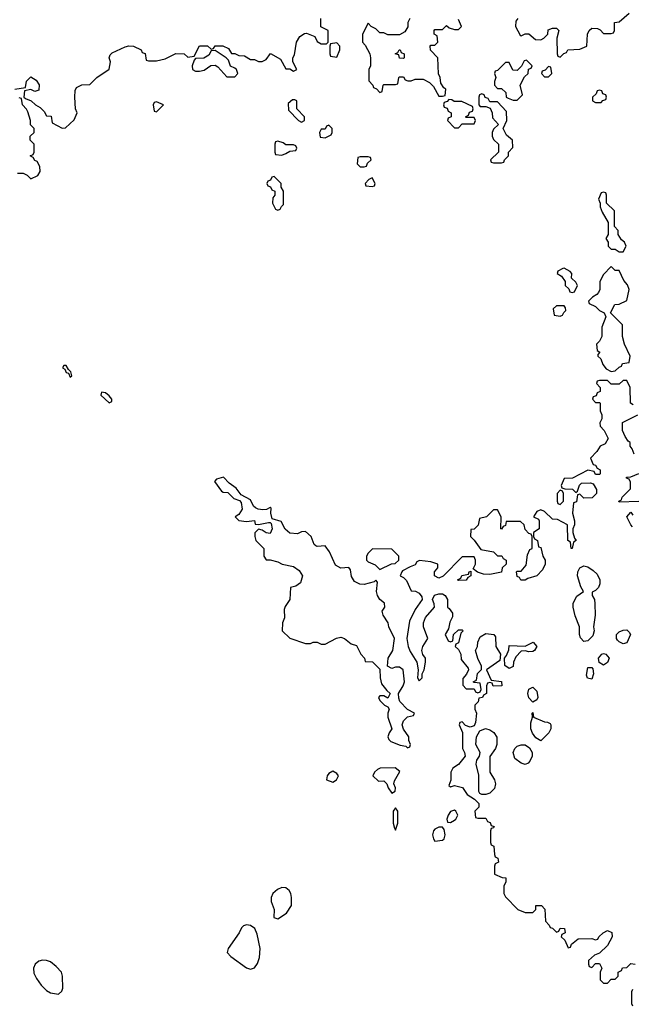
# Model space of a CAD drawing. Header units: inches. Extents: x 2380249 to 2585472, y 382747 to 546448.
# Tile 291 of 626: x 2535613 to 2538737, y 424586 to 429604. Entities that reach past the tile are written whole.
import ezdxf

# ---------------------------------------------------------------- set-up
doc = ezdxf.new("R2010")
doc.units = ezdxf.units.IN
doc.header["$MEASUREMENT"] = 0
doc.layers.add('C5432', color=7, linetype='Continuous')

msp = doc.modelspace()

# ---------------------------------------------------------------- linework, layer by layer
at = {"layer": 'C5432', "color": 4, "elevation": 36}
for points in [[(2538154, 429610), (2538143.6, 429596.4), (2538142, 429570), (2538165.4, 429525.4), (2538170, 429522), (2538190, 429532), (2538210, 429532), (2538243.6, 429503.6), (2538270, 429502), (2538286, 429510), (2538306, 429530), (2538307.3, 429552.7), (2538330, 429562), (2538350, 429562), (2538362, 429550), (2538352, 429510), (2538354, 429430), (2538358, 429418), (2538370, 429414), (2538387.3, 429432.7), (2538402, 429438), (2538408.4, 429451.6), (2538470, 429454), (2538506, 429470), (2538508, 429530), (2538518, 429550), (2538530, 429562), (2538559.6, 429559.6), (2538572.7, 429552.7), (2538590, 429534), (2538630, 429534), (2538642, 429538), (2538646, 429550), (2538646, 429590), (2538670, 429594), (2538722, 429638)], [(2535588, 429250), (2535642, 429258), (2535648.4, 429291.6), (2535670, 429314), (2535696.9, 429296.9), (2535711.6, 429271.6), (2535710, 429246), (2535690, 429238), (2535670, 429248), (2535638, 429242), (2535634, 429210), (2535642, 429202), (2535671.6, 429191.6), (2535694, 429170), (2535716.9, 429156.9), (2535736.9, 429136.9), (2535750, 429114), (2535772.7, 429112.7), (2535778, 429078), (2535830, 429052), (2535847.3, 429052.7), (2535890, 429094), (2535906, 429130), (2535898, 429150), (2535894, 429210), (2535896.4, 429243.6), (2535902, 429258), (2535930, 429272), (2535970, 429274), (2536006, 429310), (2536068.4, 429351.6), (2536075.3, 429390), (2536068.7, 429410), (2536074.6, 429425.4), (2536084.7, 429435.3), (2536150, 429466), (2536170, 429472), (2536194, 429470), (2536231.6, 429451.6), (2536238, 429438), (2536252.7, 429432.7), (2536258, 429398), (2536270, 429394), (2536310, 429394), (2536354.6, 429405.4), (2536410, 429431.3), (2536451.1, 429431.1), (2536470, 429414), (2536502, 429418), (2536530, 429472), (2536571.1, 429471.1), (2536590, 429454), (2536602, 429458), (2536610, 429472), (2536648.4, 429471.6), (2536678, 429458), (2536692.7, 429432.7), (2536710, 429432), (2536730, 429422), (2536759.6, 429419.6), (2536790, 429402), (2536810, 429402), (2536830, 429392), (2536850, 429392), (2536870, 429402), (2536891.6, 429431.6), (2536943.6, 429403.6), (2536970, 429354), (2536990, 429354), (2537010, 429342), (2537026, 429350), (2537006, 429390), (2537006, 429410), (2537014.6, 429425.4), (2537024, 429490), (2537040.9, 429519.1), (2537065.2, 429534.8), (2537075.3, 429535.3), (2537118, 429518), (2537130, 429494), (2537150, 429482), (2537178, 429482), (2537186, 429490), (2537186, 429550), (2537148, 429568), (2537148, 429610)], [(2537602, 429610), (2537592, 429590), (2537591.6, 429568.4), (2537576.9, 429543.1), (2537550, 429528), (2537490, 429528), (2537470, 429538), (2537450, 429538), (2537430, 429558), (2537406, 429570), (2537390, 429586), (2537362, 429530), (2537362, 429490), (2537375.3, 429475.3), (2537398, 429430), (2537402, 429410), (2537402, 429370), (2537394, 429350), (2537392.7, 429292.7), (2537414, 429270), (2537418, 429258), (2537432.7, 429252.7), (2537450, 429234), (2537462, 429238), (2537466, 429270), (2537470, 429274), (2537530, 429274), (2537542, 429278), (2537546, 429310), (2537550, 429314), (2537570, 429314), (2537578, 429298), (2537592.7, 429292.7), (2537610, 429292), (2537630, 429302), (2537670, 429302), (2537703.6, 429283.6), (2537723.6, 429263.6), (2537750, 429214), (2537770, 429214), (2537782, 429218), (2537786, 429250), (2537776.4, 429256.4), (2537760.4, 429280.4), (2537758, 429310), (2537748.4, 429328.4), (2537746, 429410), (2537708.4, 429448.4), (2537706, 429470), (2537710, 429474), (2537730, 429474), (2537746, 429490), (2537742, 429522), (2537726, 429530), (2537726, 429550), (2537730, 429554), (2537770, 429554), (2537790, 429574), (2537803.6, 429563.6), (2537830, 429554), (2537850, 429554), (2537866, 429570), (2537850, 429606)], [(2535602, 428822), (2535630, 428822), (2535651.6, 428811.6), (2535670, 428794), (2535706, 428810), (2535718, 428830), (2535716.4, 428856.4), (2535702, 428882), (2535690, 428886), (2535682, 428902), (2535666, 428910), (2535682, 428918), (2535686, 428930), (2535686, 428970), (2535666, 428990), (2535666, 429010), (2535686, 429030), (2535686, 429050), (2535668.4, 429068.4), (2535668, 429090), (2535654.6, 429134.6), (2535648.4, 429148.4), (2535628, 429170), (2535622, 429202), (2535610, 429206)], [(2538742, 427642), (2538728, 427650), (2538726, 427730), (2538710, 427766), (2538690, 427766), (2538670, 427746), (2538630, 427746), (2538610, 427766), (2538570, 427766), (2538558, 427762), (2538554, 427750), (2538574, 427730), (2538574, 427710), (2538558, 427702), (2538552.7, 427687.3), (2538538, 427682), (2538534, 427670), (2538550, 427654), (2538570, 427654), (2538574, 427650), (2538574, 427610), (2538582, 427590), (2538582, 427570), (2538572, 427550), (2538572.7, 427532.7), (2538594, 427510), (2538614, 427470), (2538598, 427442), (2538574, 427430), (2538556.9, 427403.1), (2538524.7, 427370), (2538538, 427338), (2538550, 427334), (2538558, 427318), (2538574, 427310), (2538574, 427290), (2538570, 427286), (2538550, 427286), (2538542, 427302), (2538510, 427308), (2538432, 427268), (2538390, 427266), (2538374, 427230), (2538378, 427218), (2538392.7, 427212.7), (2538432, 427212), (2538450, 427194), (2538458, 427202), (2538467.3, 427232.7), (2538478, 427242), (2538523.6, 427243.6), (2538538, 427238), (2538554, 427210), (2538554, 427190), (2538532.7, 427167.3), (2538490, 427166), (2538470, 427186), (2538458, 427182), (2538452.7, 427147.3), (2538438, 427142), (2538432, 427090), (2538442, 427050), (2538442, 427030), (2538434, 427010), (2538434, 426990), (2538442, 426962), (2538451.3, 426950), (2538438, 426942), (2538431.1, 426908.9), (2538426, 426910), (2538422, 426942), (2538408, 426950), (2538406, 427030), (2538356.4, 427056.4), (2538330, 427058), (2538290, 427098), (2538270, 427106), (2538250, 427098), (2538234, 427070), (2538258, 427058), (2538262, 427050), (2538262, 427010), (2538234, 426990), (2538234, 426970), (2538238, 426958), (2538254, 426950), (2538258, 426918), (2538270, 426914), (2538281, 426870), (2538292, 426850), (2538292, 426830), (2538279.8, 426800.2), (2538250.9, 426769.1), (2538203.6, 426756.4), (2538191.6, 426748.4), (2538168.4, 426748.4), (2538162, 426762), (2538150, 426766), (2538146, 426790), (2538150, 426794), (2538170, 426794), (2538196.5, 426823.5), (2538203.1, 426876.9), (2538215.3, 426904.7), (2538226, 426910), (2538226, 426970), (2538222, 426982), (2538210, 426986), (2538190, 427006), (2538186, 427030), (2538167.3, 427047.3), (2538094, 427046), (2538090, 427026), (2538078, 427022), (2538070, 427008), (2538066, 427010), (2538068, 427070), (2538050, 427106), (2538030, 427106), (2537994, 427070), (2537958, 427062), (2537951.1, 427028.9), (2537930, 427008), (2537914, 427006), (2537912, 426970), (2537931.1, 426951.1), (2537964.7, 426904.7), (2538030, 426892), (2538050, 426872), (2538071.6, 426871.6), (2538078, 426858), (2538094, 426850), (2538094, 426830), (2538074, 426810), (2538070.9, 426789.1), (2538010, 426777.2), (2537979, 426779), (2537948, 426788), (2537926, 426806), (2537938, 426830), (2537938, 426850), (2537930, 426866), (2537870, 426866), (2537772, 426768), (2537750, 426758), (2537728, 426770), (2537728, 426790), (2537746, 426810), (2537746, 426830), (2537710, 426842), (2537652.7, 426847.3), (2537638, 426842), (2537630, 426826), (2537603.6, 426816.4), (2537564.7, 426795.3), (2537562, 426790), (2537554, 426770), (2537570, 426762), (2537585.4, 426745.4), (2537610, 426694), (2537631.1, 426691.1), (2537650, 426682), (2537663.6, 426663.6), (2537664.7, 426650), (2537630, 426598), (2537601.6, 426538.4), (2537587.3, 426450), (2537594, 426410), (2537604.1, 426384.1), (2537638, 426330), (2537644.7, 426290), (2537642, 426250), (2537650, 426234), (2537666, 426250), (2537666, 426270), (2537675.3, 426290), (2537682, 426330), (2537682, 426350), (2537669, 426369), (2537664, 426390), (2537669, 426410), (2537694, 426450), (2537672.3, 426510), (2537672.3, 426530), (2537682, 426558), (2537728, 426610), (2537727.3, 426627.3), (2537718, 426650), (2537729, 426671), (2537750, 426678), (2537770, 426678), (2537782, 426670), (2537794, 426650), (2537794, 426610), (2537803.6, 426603.6), (2537819.6, 426579.6), (2537819.6, 426560.4), (2537806, 426534), (2537799.6, 426500.4), (2537782, 426470), (2537798, 426438), (2537810, 426434), (2537822, 426438), (2537826, 426470), (2537850, 426494), (2537870, 426494), (2537874, 426490), (2537862, 426478), (2537851.6, 426428.4), (2537838, 426422), (2537834, 426410), (2537850, 426394), (2537862, 426370), (2537863.6, 426343.6), (2537899.6, 426299.6), (2537902, 426290), (2537891.6, 426268.4), (2537872.7, 426247.3), (2537872.7, 426212.7), (2537890, 426194), (2537930, 426194), (2537938, 426178), (2537950, 426174), (2537962, 426178), (2537966, 426190), (2537962, 426222), (2537930, 426226), (2537926, 426230), (2537942, 426238), (2537948.4, 426271.6), (2537967.3, 426292.7), (2537968, 426310), (2537949, 426349), (2537938, 426390), (2537948, 426410), (2537948.9, 426431.1), (2537961.2, 426458.8), (2537990, 426476), (2538031, 426471), (2538038.8, 426458.8), (2538042, 426410), (2538064.7, 426370), (2538062, 426338), (2537994, 426290), (2538018, 426238), (2538070, 426232), (2538071.6, 426208.4), (2538028, 426208), (2538022, 426222), (2538010, 426226), (2537998, 426222), (2537994, 426210), (2537994, 426170), (2537978, 426162), (2537974, 426150), (2537954, 426146), (2537951.6, 426128.4), (2537934, 426110), (2537934, 426090), (2537942, 426070), (2537936.9, 426023.1), (2537930, 426006), (2537910, 425998), (2537887.3, 426007.3), (2537870, 426026), (2537858, 426022), (2537854, 426010), (2537872, 425972), (2537872, 425890), (2537882, 425870), (2537884.7, 425850), (2537850, 425808), (2537822, 425790), (2537812, 425770), (2537812, 425728), (2537802, 425702), (2537810, 425694), (2537830, 425702), (2537870.6, 425690.6), (2537895.3, 425655.3), (2537932, 425632), (2537954, 425610), (2537954, 425590), (2537934, 425570), (2537938, 425538), (2537950, 425534), (2537990, 425534), (2537998, 425518), (2538012.7, 425512.7), (2538018, 425498), (2538032.7, 425492.7), (2538030, 425486), (2538018, 425482), (2538014, 425470), (2538014, 425410), (2538018, 425398), (2538031.6, 425391.6), (2538034, 425350), (2538038, 425338), (2538051.6, 425331.6), (2538054, 425310), (2538038, 425302), (2538034, 425290), (2538034, 425250), (2538072.7, 425232.7), (2538092, 425230), (2538091.6, 425208.4), (2538082, 425190), (2538082, 425150), (2538090, 425134), (2538154, 425070), (2538190, 425054), (2538230, 425054), (2538246, 425070), (2538246, 425090), (2538274, 425090), (2538291.6, 425071.6), (2538294, 425010), (2538314, 424990), (2538318, 424978), (2538330, 424974), (2538350, 424954), (2538362, 424958), (2538370, 424974), (2538391.6, 424971.6), (2538394, 424950), (2538378, 424942), (2538374, 424930), (2538392.7, 424912.7), (2538410, 424874), (2538422, 424878), (2538427.3, 424892.7), (2538460.4, 424919.6), (2538530, 424922), (2538550, 424914), (2538562, 424918), (2538566, 424930), (2538588.9, 424951.1), (2538610, 424962), (2538632.7, 424952.7), (2538634, 424930), (2538610, 424886), (2538570, 424846), (2538543.6, 424836.4), (2538514, 424810), (2538514, 424790), (2538518, 424778), (2538530, 424774), (2538550, 424794), (2538570, 424794), (2538582, 424770), (2538574, 424750), (2538574, 424710), (2538590, 424694), (2538610, 424694), (2538630, 424714), (2538650, 424714), (2538666, 424730), (2538666, 424750), (2538682, 424758), (2538687.3, 424772.7), (2538710, 424774), (2538730, 424794), (2538751.1, 424791.1)], [(2538746, 427390), (2538736.4, 427416.4), (2538726, 427430), (2538726, 427450), (2538716.4, 427456.4), (2538700.2, 427480.2), (2538688, 427510), (2538688, 427552), (2538766, 427590)], [(2538770, 427148), (2538670, 427146), (2538668, 427150), (2538682, 427158), (2538686, 427170), (2538727.3, 427212.7), (2538727.3, 427247.3), (2538722, 427262), (2538707.3, 427267.3), (2538707.3, 427272.7), (2538730, 427274), (2538770, 427292)], [(2538739, 427019), (2538729.1, 427029.1), (2538708.7, 427071.3), (2538730, 427094), (2538739.6, 427079.6)], [(2538738, 424662), (2538734, 424650), (2538734, 424590), (2538738, 424578)]]:
    msp.add_lwpolyline(points, dxfattribs=at)
for points in [[(2537230, 429486), (2537198, 429482), (2537194, 429470), (2537194, 429430), (2537198, 429418), (2537230, 429414), (2537246, 429450), (2537246, 429470)], [(2536610, 429448), (2536590, 429446), (2536576.9, 429423.1), (2536551.3, 429408.7), (2536510, 429406), (2536502, 429398), (2536492, 429370), (2536494, 429350), (2536510, 429342), (2536530, 429342), (2536553.6, 429346.4), (2536588.4, 429371.6), (2536610, 429372), (2536623.6, 429363.6), (2536670, 429314), (2536710, 429314), (2536726, 429330), (2536718, 429350), (2536710, 429358), (2536687.3, 429367.3), (2536678, 429398), (2536666, 429410)], [(2537570, 429406), (2537550, 429408), (2537546, 429426), (2537528, 429430), (2537542, 429438), (2537548.4, 429451.6), (2537554, 429450), (2537558, 429438), (2537574, 429430), (2537574, 429410)], [(2538198, 429398), (2538185.4, 429394.6), (2538172.7, 429367.3), (2538150, 429346), (2538127.3, 429347.3), (2538110, 429386), (2538090, 429386), (2538050, 429346), (2538038, 429342), (2538034, 429330), (2538042, 429310), (2538034, 429290), (2538034, 429270), (2538050, 429254), (2538070, 429254), (2538092.7, 429232.7), (2538094, 429210), (2538103.6, 429203.6), (2538130, 429194), (2538150, 429194), (2538178, 429222), (2538166, 429270), (2538187.3, 429312.7), (2538206, 429330), (2538207.3, 429352.7), (2538222, 429358), (2538226, 429370)], [(2538310, 429366), (2538292.7, 429347.3), (2538278, 429342), (2538274, 429330), (2538290, 429314), (2538310, 429314), (2538326, 429330), (2538322, 429362)], [(2537970, 429226), (2537958, 429222), (2537954, 429210), (2537954, 429170), (2537962, 429162), (2537990, 429162), (2538012.7, 429152.7), (2538022, 429130), (2538023.6, 429103.6), (2538054, 429070), (2538030, 429046), (2538022, 429030), (2538022, 429010), (2538030, 428994), (2538054, 428970), (2538054, 428930), (2538014, 428890), (2538018, 428878), (2538030, 428874), (2538070, 428874), (2538082, 428878), (2538086, 428890), (2538106, 428910), (2538106, 428930), (2538127.3, 428952.7), (2538126, 428990), (2538096.4, 429016.4), (2538078, 429050), (2538098, 429090), (2538096.4, 429136.4), (2538050, 429186), (2538010, 429186), (2538002, 429202), (2537987.3, 429207.3), (2537982, 429222)], [(2538570, 429246), (2538558, 429242), (2538552.7, 429227.3), (2538534, 429210), (2538534, 429190), (2538550, 429182), (2538570, 429182), (2538578, 429182), (2538587.3, 429192.7), (2538602, 429198), (2538606, 429210), (2538602, 429222), (2538587.3, 429227.3), (2538582, 429242)], [(2536310, 429186), (2536298, 429182), (2536294, 429170), (2536298, 429138), (2536310, 429134), (2536346, 429170)], [(2537016.4, 429196.4), (2537003.6, 429196.4), (2536982, 429178), (2536983.6, 429143.6), (2537034, 429090), (2537050, 429082), (2537066, 429090), (2537066, 429110), (2537026, 429150), (2537026, 429190)], [(2537802, 429198), (2537792.7, 429187.3), (2537778, 429182), (2537774, 429170), (2537778, 429158), (2537792.7, 429152.7), (2537798, 429138), (2537814, 429130), (2537814, 429110), (2537798, 429102), (2537794, 429090), (2537830, 429054), (2537850, 429054), (2537870, 429074), (2537930, 429074), (2537938, 429090), (2537930, 429106), (2537890, 429106), (2537886, 429110), (2537902, 429118), (2537907.3, 429132.7), (2537922, 429138), (2537926, 429150), (2537922, 429162), (2537867.3, 429187.3), (2537828, 429188), (2537816.4, 429196.4)], [(2537190, 429066), (2537178, 429062), (2537170, 429046), (2537150, 429046), (2537142, 429030), (2537145.4, 429005.4), (2537170, 429002), (2537202, 429018), (2537206, 429030), (2537206, 429050)], [(2536930, 428986), (2536918, 428982), (2536914, 428970), (2536914, 428930), (2536918, 428918), (2536950, 428914), (2536970, 428922), (2536990, 428934), (2537022, 428938), (2537026, 428950), (2537022, 428962), (2537010, 428966), (2536970, 428966), (2536956.4, 428976.4)], [(2537390, 428906), (2537350, 428906), (2537338, 428902), (2537334, 428870), (2537350, 428854), (2537370, 428854), (2537382, 428858), (2537387.3, 428872.7), (2537406, 428890), (2537402, 428902)], [(2536910, 428806), (2536898, 428802), (2536892.7, 428787.3), (2536878, 428782), (2536874, 428770), (2536878, 428758), (2536892.7, 428752.7), (2536898, 428738), (2536914, 428730), (2536914, 428710), (2536903.6, 428696.4), (2536902, 428670), (2536918, 428638), (2536930, 428634), (2536942, 428638), (2536947.3, 428652.7), (2536958, 428662), (2536958, 428730), (2536946, 428750), (2536946, 428770)], [(2537410, 428798), (2537394, 428790), (2537374, 428770), (2537378, 428758), (2537410, 428754), (2537422, 428758), (2537426, 428770)], [(2538590, 428726), (2538578, 428722), (2538564.7, 428690), (2538574, 428670), (2538574, 428650), (2538583.6, 428623.6), (2538614, 428570), (2538614, 428510), (2538602, 428490), (2538614, 428470), (2538614, 428450), (2538630, 428434), (2538650, 428434), (2538670, 428422), (2538690, 428422), (2538706, 428450), (2538698, 428470), (2538682, 428482), (2538666, 428510), (2538666, 428530), (2538646, 428550), (2538646, 428630), (2538606, 428670), (2538606, 428710), (2538602, 428722)], [(2538390, 428338), (2538383.6, 428336.4), (2538358, 428322), (2538354, 428310), (2538376.9, 428296.9), (2538394, 428270), (2538394, 428250), (2538412.7, 428232.7), (2538418, 428218), (2538430, 428214), (2538442, 428218), (2538458, 428250), (2538450, 428266), (2538427.3, 428287.3), (2538428, 428310), (2538420.4, 428320.4)], [(2538630, 428346), (2538590, 428306), (2538572, 428270), (2538572, 428230), (2538565.4, 428214.6), (2538556.9, 428203.1), (2538534, 428190), (2538514, 428170), (2538518, 428158), (2538550, 428142), (2538570, 428122), (2538594, 428110), (2538602, 428090), (2538582, 428038), (2538582, 427990), (2538570, 427966), (2538554, 427950), (2538558, 427918), (2538572, 427910), (2538562, 427898), (2538562, 427890), (2538576, 427876), (2538586.4, 427846.4), (2538604.7, 427824.7), (2538630, 427812), (2538650, 427814), (2538670, 427834), (2538682, 427838), (2538687.3, 427852.7), (2538722, 427858), (2538726, 427890), (2538698, 427950), (2538688, 427990), (2538688, 428050), (2538626, 428110), (2538647.3, 428152.7), (2538670, 428154), (2538710, 428174), (2538722, 428230), (2538713.6, 428253.6), (2538694.6, 428274.6), (2538670, 428326), (2538650, 428326)], [(2538390, 428146), (2538350, 428146), (2538334, 428130), (2538338, 428098), (2538370, 428094), (2538382, 428098), (2538387.3, 428112.7), (2538398, 428122), (2538396.4, 428136.4)], [(2535850, 427842), (2535838, 427842), (2535832, 427830), (2535842.8, 427822.8), (2535850, 427806), (2535862, 427802), (2535870, 427782), (2535878, 427790), (2535873.2, 427810), (2535861.2, 427821.2)], [(2536030, 427706), (2536026, 427690), (2536070, 427652), (2536082, 427658), (2536082, 427670), (2536070, 427688), (2536050, 427702)], [(2536652.5, 427272.5), (2536616.9, 427263.1), (2536606.8, 427250), (2536642, 427202), (2536650, 427196), (2536674.4, 427194.4), (2536704.4, 427164.4), (2536734.4, 427154.4), (2536742.8, 427142.8), (2536747.7, 427110), (2536730, 427082), (2536712, 427070), (2536730, 427052), (2536770, 427046), (2536810, 427052), (2536814, 427034), (2536830, 427032), (2536882, 427042), (2536890, 427042), (2536896, 427036), (2536900.7, 427010), (2536890, 426985.2), (2536869.2, 426989.2), (2536850, 427002), (2536830, 427008), (2536811.6, 426988.4), (2536811.3, 426970), (2536818, 426950), (2536858, 426910), (2536858, 426870), (2536870, 426852), (2536890, 426851.3), (2536930, 426841), (2536952, 426830), (2537010, 426817.1), (2537037.6, 426797.6), (2537054.8, 426770), (2537045.4, 426734.6), (2537022, 426718), (2536994, 426710), (2536991.3, 426650), (2536966.4, 426613.6), (2536962, 426598), (2536963.6, 426556.4), (2536954, 426530), (2536952, 426490), (2536990, 426452), (2537070, 426424.7), (2537095.3, 426424.7), (2537110, 426432), (2537130, 426432), (2537150, 426422), (2537170, 426422), (2537228.4, 426451.6), (2537250, 426458), (2537270, 426451.3), (2537303.6, 426423.6), (2537330, 426414), (2537352, 426370), (2537372, 426350), (2537374, 426334), (2537411.6, 426331.6), (2537450, 426294), (2537451, 426250), (2537458.8, 426218.8), (2537484.7, 426184.7), (2537502, 426170), (2537490, 426146), (2537470, 426158), (2537450, 426158), (2537442, 426150), (2537450, 426134), (2537474, 426110), (2537490, 426102), (2537498, 426090), (2537491, 426070), (2537490.8, 426050), (2537511.3, 425990), (2537497.3, 425970), (2537490.6, 425950), (2537495.5, 425935.5), (2537505.8, 425925.8), (2537552.5, 425907.5), (2537582, 425902), (2537590, 425894), (2537602, 425898), (2537606, 425910), (2537598, 425930), (2537598, 425950), (2537570, 425988), (2537562.7, 426010), (2537570, 426031.3), (2537590, 426052), (2537622, 426058), (2537626, 426070), (2537590, 426088), (2537552, 426130), (2537546.6, 426146.6), (2537545.2, 426170), (2537569.4, 426210), (2537576, 426230), (2537569.2, 426290), (2537550, 426303.7), (2537530, 426303.7), (2537510, 426297.2), (2537488.9, 426308.9), (2537492.7, 426350), (2537515.1, 426390), (2537523.7, 426450), (2537496, 426510), (2537492, 426530), (2537466, 426570), (2537462, 426590), (2537475.1, 426610), (2537472.7, 426630), (2537450, 426649.2), (2537437.4, 426670), (2537433, 426690), (2537437.2, 426737.2), (2537430, 426748), (2537419.9, 426740.1), (2537370, 426725.6), (2537347.3, 426727.3), (2537320.8, 426740.8), (2537305.8, 426765.8), (2537300.2, 426800.2), (2537292.3, 426812.3), (2537250, 426809.7), (2537223.7, 426823.7), (2537192.8, 426892.8), (2537170, 426922), (2537130, 426919), (2537123.2, 426923.2), (2537115.3, 426930), (2537099, 426970), (2537070, 426995.3), (2537050, 426994), (2537030, 426984.5), (2536990, 426987), (2536966.9, 427006.9), (2536946, 427046), (2536901.2, 427061.2), (2536894, 427090), (2536895.3, 427115.3), (2536890, 427118), (2536871.3, 427108.7), (2536853.7, 427106.3), (2536829.3, 427109.3), (2536815.9, 427115.9), (2536805.6, 427125.6), (2536790, 427157.2), (2536742.9, 427182.9), (2536717.5, 427217.5), (2536682, 427242)], [(2538370, 427206), (2538354, 427190), (2538354, 427150), (2538358, 427138), (2538370, 427134), (2538386, 427150), (2538386, 427190), (2538382, 427202)], [(2537412.7, 426907.3), (2537390, 426886), (2537382, 426870), (2537382, 426850), (2537390, 426842), (2537425.4, 426825.4), (2537450, 426802), (2537508.4, 426831.6), (2537527.3, 426832.7), (2537546, 426850), (2537546, 426870), (2537510, 426906)], [(2538490, 426435.3), (2538473.6, 426453.6), (2538468, 426470), (2538468.7, 426510), (2538445.2, 426565.2), (2538435.3, 426610), (2538435.3, 426630), (2538454, 426666), (2538488, 426690), (2538474, 426714), (2538457.2, 426770), (2538459, 426790), (2538469, 426811), (2538490, 426821), (2538510, 426816), (2538537.5, 426797.5), (2538558, 426778), (2538571, 426750), (2538570.9, 426729.1), (2538564.7, 426710), (2538550, 426695.3), (2538532.7, 426687.3), (2538532, 426670), (2538544.7, 426650), (2538546.4, 426626.4), (2538547.7, 426570), (2538538.8, 426510), (2538542.8, 426490), (2538535.9, 426464.1), (2538510, 426439)], [(2537850, 426746), (2537846, 426750), (2537862, 426758), (2537868.4, 426771.6), (2537902, 426778), (2537906, 426790), (2537914, 426794), (2537914, 426770), (2537898, 426762), (2537890, 426748)], [(2538690, 426422.7), (2538670, 426432.7), (2538662.3, 426442.3), (2538657, 426450), (2538656, 426470), (2538670, 426484), (2538690, 426493), (2538710, 426494), (2538722, 426482), (2538727.3, 426470), (2538710, 426429)], [(2538210, 426382), (2538190, 426388), (2538170, 426386), (2538143.6, 426356.4), (2538132, 426330), (2538130, 426308), (2538110, 426298), (2538087.3, 426312.7), (2538086, 426350), (2538096.4, 426363.6), (2538107.3, 426392.7), (2538110, 426414), (2538190, 426412), (2538231.1, 426431.1), (2538251, 426410), (2538238, 426390), (2538230, 426384)], [(2538590, 426315.3), (2538568.7, 426328.7), (2538564, 426350), (2538582, 426370), (2538590, 426373.4), (2538602, 426370), (2538618.8, 426350), (2538610, 426328.7)], [(2538530, 426244), (2538509.1, 426249.1), (2538503.2, 426263.2), (2538510, 426302), (2538530, 426302), (2538536, 426296), (2538538.8, 426270)], [(2538230, 426126), (2538210, 426148), (2538204, 426170), (2538210, 426192), (2538230, 426202), (2538250, 426182), (2538256, 426150), (2538250, 426138)], [(2538270, 425929), (2538244.8, 425944.8), (2538227.8, 425967.8), (2538219.5, 425990), (2538220.2, 426019.8), (2538228, 426050), (2538226, 426070), (2538230, 426074), (2538234, 426050), (2538290, 426026), (2538304.7, 426024.7), (2538318, 426018), (2538322, 426010), (2538322, 425990), (2538311.3, 425970)], [(2537970, 425655.3), (2537960.2, 425660.2), (2537955.3, 425670), (2537954.2, 425754.2), (2537941.2, 425810), (2537944, 425830), (2537958, 425850), (2537962, 425870), (2537939, 425910), (2537942, 425950), (2537960.2, 425979.8), (2537989, 425991), (2538010, 425984.7), (2538031.1, 425971.1), (2538046.8, 425946.8), (2538045.5, 425910), (2538039.1, 425890), (2538010.7, 425849.3), (2538010.4, 425770), (2538034, 425730), (2538038.8, 425710), (2538034, 425686), (2538010, 425662), (2537990, 425655.3)], [(2538190, 425808.7), (2538170, 425815.3), (2538138, 425838), (2538129.3, 425870), (2538138, 425890), (2538150, 425902), (2538170, 425908), (2538190, 425907.7), (2538213.2, 425893.2), (2538226.8, 425870), (2538226, 425850), (2538215.3, 425824.7), (2538205.4, 425814.6)], [(2537210, 425774), (2537190, 425762), (2537181, 425750), (2537178, 425730), (2537210, 425718.8), (2537228.7, 425730), (2537239, 425750), (2537230, 425762)], [(2537528.5, 425791.5), (2537451.1, 425788.9), (2537436.9, 425783.1), (2537422, 425770), (2537414, 425750), (2537443.6, 425723.6), (2537470, 425724.7), (2537484.7, 425710), (2537491.3, 425690), (2537510, 425662), (2537528, 425672), (2537528.7, 425690), (2537521.2, 425710), (2537524.7, 425724.7), (2537552, 425772)], [(2537530, 425588), (2537518, 425570), (2537518, 425510), (2537523.6, 425483.6), (2537530, 425474), (2537542, 425510), (2537542, 425570)], [(2537830, 425575.3), (2537810, 425568), (2537798, 425550), (2537792, 425530), (2537794, 425514), (2537810, 425512), (2537830, 425524.7), (2537838, 425530), (2537848, 425550), (2537838, 425570)], [(2537750, 425489), (2537730, 425479), (2537722.8, 425470), (2537718.8, 425450), (2537722.8, 425430), (2537730, 425418), (2537770, 425422), (2537778, 425430), (2537782, 425450), (2537777.2, 425477.2), (2537768.7, 425488.7)], [(2536950, 425180.5), (2536928.2, 425171.8), (2536903.1, 425150), (2536895.3, 425130), (2536894.9, 425110), (2536910.6, 425070), (2536908.2, 425028.2), (2536930, 425022), (2536974, 425050), (2536999.3, 425090), (2536999.6, 425130), (2536995.1, 425150), (2536986.7, 425166.7), (2536970, 425179.6)], [(2536770, 424991.8), (2536753.8, 424986.2), (2536743.6, 424976.4), (2536731.7, 424950), (2536675.3, 424870), (2536670.4, 424850), (2536688.9, 424828.9), (2536770, 424772.2), (2536790, 424764.9), (2536810, 424772.4), (2536826.5, 424793.5), (2536835.2, 424824.8), (2536839.7, 424870), (2536824.2, 424944.2), (2536812.8, 424972.8), (2536790, 424987.6)], [(2535730, 424811.3), (2535710, 424806.3), (2535692.2, 424790), (2535683.7, 424770), (2535685.4, 424745.4), (2535697.8, 424717.8), (2535723, 424683), (2535750, 424657.1), (2535770, 424644.4), (2535810, 424638), (2535827.8, 424652.2), (2535832.5, 424667.5), (2535831.5, 424730), (2535825.7, 424750), (2535799.4, 424779.4), (2535770, 424801.7), (2535750, 424809.7)]]:
    msp.add_lwpolyline(points, close=True, dxfattribs=at)

doc.saveas('drawing.dxf')
